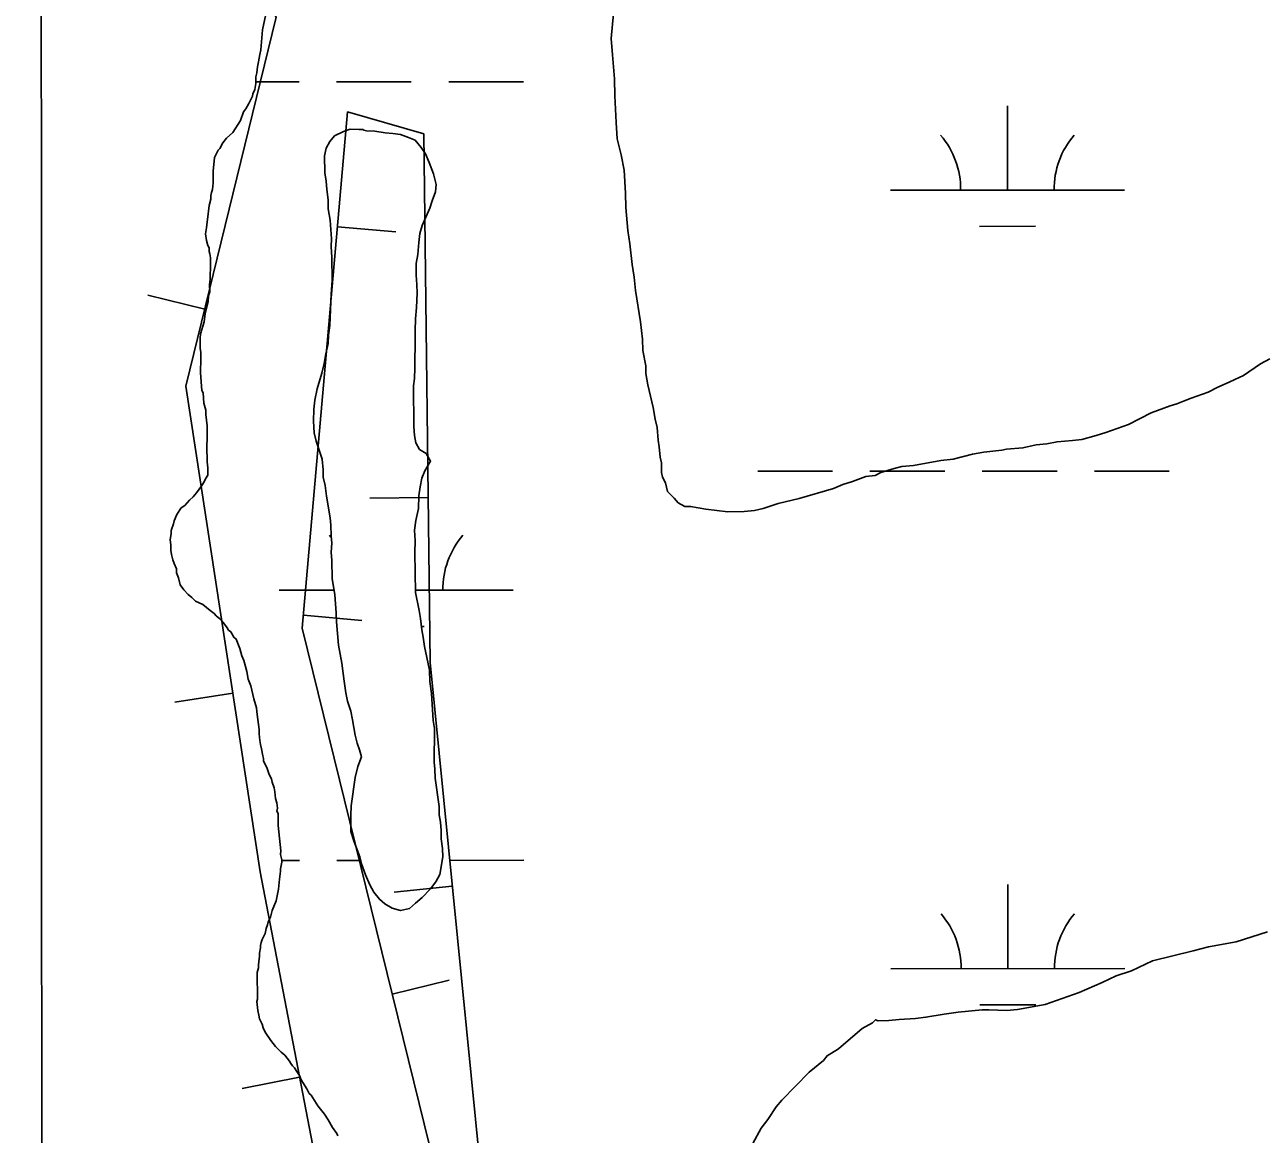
# Model space of a CAD drawing. Extents: x 3279314 to 3317160, y 734079 to 759431.
# Drawn here: x 3296564 to 3297094, y 748086 to 748560 of the extents above; entities that cross this region are included whole.
import ezdxf

# ---------------------------------------------------------------- set-up
doc = ezdxf.new("R2010")
doc.units = 0
for name, color, linetype in [('V-BORW-LINE', 7, 'Continuous'), ('V-GRID-MAJR', 7, 'Continuous'), ('V-SITE-VEGE', 7, 'Continuous'), ('V-WETL-SWMP', 7, 'Continuous')]:
    doc.layers.add(name, color=color, linetype=linetype)

msp = doc.modelspace()

# ---------------------------------------------------------------- linework, layer by layer
at = {"layer": 'V-BORW-LINE'}
for p, q in [((3296698.08, 748473.39), (3296722.98, 748471.21)), ((3296641.33, 748438.2), (3296617.05, 748444.15)), ((3296736.88, 748357.75), (3296711.88, 748357.46)), ((3296683.54, 748307.43), (3296708.44, 748305.25)), ((3296653.31, 748274.09), (3296628.6, 748270.32)), ((3296747.18, 748191.63), (3296722.3, 748189.16)), ((3296721.49, 748145.51), (3296745.77, 748151.47)), ((3296681.88, 748109.99), (3296657.34, 748105.26))]:
    msp.add_line(p, q, dxfattribs=at)
for points in [[(3296598.7, 750050.92), (3296651.61, 749925.69), (3296652.81, 749762.19), (3296645.24, 749488), (3296650.39, 749131.3), (3296658.96, 748873.52), (3296644.56, 748745.92), (3296604.44, 748735.23), (3296606.03, 748681.21), (3296671.91, 748563.01), (3296633.29, 748405.36), (3296664.96, 748197.73), (3296690.27, 748066.54), (3296690.72, 747931.25), (3296615.19, 747805.34), (3296579.92, 747680.55), (3296514.36, 747562.31)], [(3296514.36, 747562.31), (3296579.92, 747680.55), (3296615.19, 747805.34), (3296690.72, 747931.25), (3296690.27, 748066.54), (3296664.96, 748197.73), (3296633.29, 748405.36), (3296671.91, 748563.01), (3296606.03, 748681.21), (3296604.44, 748735.23), (3296644.56, 748745.92), (3296658.96, 748873.52), (3296650.39, 749131.3), (3296645.24, 749488), (3296652.81, 749762.19), (3296651.61, 749925.69), (3296598.7, 750050.92)], [(3296735.04, 748513.21), (3296737.71, 748287.25), (3296759.04, 748071.95), (3296803.7, 748076.61), (3296850.36, 748060.62), (3296801.03, 747929.97), (3296778.37, 747791.33), (3296760.37, 747661.35), (3296735.04, 747616.03), (3296678.39, 747627.36), (3296630.39, 747636.69), (3296609.06, 747666.02), (3296731.71, 747929.97), (3296751.04, 748025.29), (3296683.05, 748301.91), (3296702.38, 748522.54), (3296735.04, 748513.21)]]:
    msp.add_lwpolyline(points, dxfattribs=at)
at = {"layer": 'V-GRID-MAJR'}
msp.add_spline([(3296575.29, 739462.57), (3296572.65, 745521.02), (3296570, 751582.85), (3296567.36, 757644.71), (3296567.36, 757648.05)], degree=3, dxfattribs=at)
at = {"layer": 'V-SITE-VEGE'}
for points in [[(3296820.72, 748497.61), (3296819.42, 748504.12), (3296817.7, 748511.04), (3296817.2, 748517.97), (3296816.66, 748529.39), (3296816.56, 748536.73), (3296815.62, 748546.92), (3296815.13, 748553.85), (3296816.92, 748573.87)], [(3297096.75, 748416.98), (3297092.7, 748414.89), (3297085.42, 748409.9), (3297081.77, 748408.22), (3297079.33, 748406.97), (3297074.46, 748404.87), (3297070.41, 748402.78), (3297063.09, 748400.24), (3297059.84, 748398.97), (3297057, 748397.71), (3297054.16, 748396.86), (3297046.04, 748393.91), (3297036.3, 748388.89), (3297026.55, 748385.5), (3297022.49, 748384.23), (3297016.39, 748382.52), (3297012.31, 748382.06), (3297005.79, 748381.57), (3297001.31, 748380.7), (3296996.83, 748380.24), (3296991.13, 748378.94), (3296984.2, 748378.45), (3296982.17, 748378.02), (3296974.42, 748377.1), (3296969.54, 748376.23), (3296961.4, 748374.08), (3296956.1, 748373.61), (3296944.3, 748371.42), (3296939.41, 748370.95), (3296936.15, 748370.1), (3296930.46, 748368.39), (3296928.03, 748367.14), (3296923.95, 748366.68), (3296918.27, 748364.57), (3296914.2, 748363.3), (3296910.14, 748361.61), (3296895.5, 748357.35), (3296886.55, 748355.2), (3296880.05, 748353.08), (3296876.39, 748352.22), (3296871.91, 748351.75), (3296864.97, 748351.67), (3296855.57, 748352.78), (3296849.03, 748353.92), (3296846.58, 748353.89), (3296843.7, 748355.48), (3296842.05, 748357.5), (3296839.16, 748360.32), (3296838.29, 748363.99), (3296837.04, 748366.42), (3296836.6, 748368.45), (3296836.56, 748372.53), (3296836.12, 748374.98), (3296835.66, 748379.46), (3296835.21, 748382.31), (3296834.73, 748387.61), (3296833.88, 748391.27), (3296833, 748396.16), (3296830.84, 748405.92), (3296829.96, 748410.81), (3296829.92, 748414.07), (3296828.61, 748420.59), (3296828.55, 748425.48), (3296827.65, 748432.82), (3296825.44, 748446.25), (3296824.96, 748451.96), (3296824.08, 748457.26), (3296823.15, 748466.22), (3296822.27, 748471.92), (3296821.33, 748481.7), (3296821.25, 748487.83), (3296820.72, 748497.61)], [(3296875.67, 748081.67), (3296879.26, 748088.24), (3296882.07, 748091.95), (3296885.68, 748097.3), (3296888.09, 748100.18), (3296899.77, 748112.16), (3296905.83, 748117.13), (3296907.44, 748119.19), (3296912.3, 748122.11), (3296922.39, 748130.81), (3296926.85, 748133.31), (3296928.06, 748134.55), (3296929.29, 748134.16), (3296933.78, 748134.21), (3296938.26, 748134.67), (3296945.19, 748135.17), (3296949.67, 748135.63), (3296957.41, 748136.95), (3296963.52, 748137.84), (3296973.71, 748138.79), (3296976.56, 748138.82), (3296984.32, 748138.51), (3296988.81, 748138.97), (3297000.61, 748141.16), (3297015.24, 748146.24), (3297024.98, 748150.44), (3297031.06, 748153.37), (3297037.57, 748155.49), (3297046.49, 748159.69), (3297063.98, 748163.98), (3297070.5, 748165.7), (3297082.3, 748167.88), (3297095.71, 748172.13)]]:
    msp.add_lwpolyline(points, dxfattribs=at)
at = {"layer": 'V-WETL-SWMP'}
for p, q in [((3296663.15, 748535.33), (3296681.65, 748535.34)), ((3296697.65, 748535.35), (3296729.65, 748535.37)), ((3296745.65, 748535.37), (3296777.65, 748535.39)), ((3296984.52, 748489.07), (3296984.5, 748525.07)), ((3296934.52, 748489.04), (3297034.52, 748489.09)), ((3296972.53, 748473.63), (3296996.53, 748473.64)), ((3296877.74, 748368.94), (3296909.74, 748368.96)), ((3296925.74, 748368.96), (3296957.74, 748368.98)), ((3296973.74, 748368.99), (3297005.74, 748369.01)), ((3297021.74, 748369.01), (3297053.74, 748369.03)), ((3296673.17, 748318.09), (3296696.63, 748318.11)), ((3296731.36, 748318.12), (3296773.17, 748318.14)), ((3296733.97, 748302.69), (3296735.18, 748302.69)), ((3296674.22, 748202.66), (3296681.82, 748202.67)), ((3296697.82, 748202.67), (3296707.99, 748202.68)), ((3296745.82, 748202.7), (3296777.82, 748202.72)), ((3296984.69, 748156.39), (3296984.67, 748192.39)), ((3296934.69, 748156.37), (3297034.69, 748156.42)), ((3296972.7, 748140.95), (3296996.7, 748140.97))]:
    msp.add_line(p, q, dxfattribs=at)
for points in [[(3296667.42, 748564.25), (3296665.96, 748557.55), (3296665.29, 748549.06), (3296664.81, 748547), (3296664.33, 748543.91), (3296663.84, 748541.84), (3296663.62, 748539.27), (3296663.12, 748537.47), (3296663.16, 748534.64), (3296662.68, 748532.06), (3296661.93, 748530.25), (3296661.68, 748529.22), (3296660.18, 748526.12), (3296658.92, 748523.79), (3296657.91, 748522.49), (3296656.67, 748518.88)], [(3296667.42, 748564.25), (3296665.96, 748557.55), (3296665.29, 748549.06), (3296664.81, 748547), (3296664.33, 748543.91), (3296663.84, 748541.84), (3296663.62, 748539.27), (3296663.12, 748537.47), (3296663.16, 748534.64), (3296662.68, 748532.06), (3296661.93, 748530.25), (3296661.68, 748529.22), (3296660.18, 748526.12), (3296658.92, 748523.79), (3296657.91, 748522.49), (3296656.67, 748518.88)], [(3296656.67, 748518.88), (3296653.39, 748513.7), (3296650.6, 748511.35), (3296649.08, 748509.27), (3296647.82, 748506.95), (3296647.06, 748506.16), (3296645.56, 748503.06), (3296644.86, 748497.14), (3296644.92, 748492.26), (3296644.7, 748489.43), (3296644.2, 748488.14), (3296643.96, 748486.85), (3296643.98, 748485.31), (3296643.24, 748482.47), (3296642.55, 748476.55), (3296642.3, 748475.52), (3296642.08, 748472.94), (3296641.59, 748470.37), (3296642.14, 748467.55), (3296642.68, 748465.5), (3296643.21, 748464.47), (3296643.23, 748462.93), (3296643.5, 748461.91), (3296643.78, 748460.11), (3296643.83, 748455.74), (3296643.61, 748452.91), (3296643.63, 748451.11), (3296643.4, 748448.8), (3296643.44, 748445.71), (3296642.95, 748443.91), (3296642.73, 748441.33), (3296641.5, 748436.44), (3296641.03, 748432.83), (3296639.55, 748427.67), (3296639.32, 748425.87), (3296639.37, 748421.5), (3296639.65, 748419.7), (3296639.7, 748415.59), (3296639.48, 748412.76), (3296639.5, 748410.96), (3296640.11, 748403.52), (3296640.64, 748402.49), (3296640.95, 748398.13), (3296641.76, 748395.05), (3296641.78, 748393.25), (3296642.35, 748388.38), (3296642.42, 748382.98), (3296642.21, 748379.64), (3296642.29, 748372.95), (3296642.58, 748370.39), (3296642.62, 748367.3), (3296641.61, 748365.75), (3296641.11, 748364.46), (3296640.1, 748362.9), (3296637.83, 748359.79), (3296636.31, 748357.97), (3296634.78, 748356.67), (3296632.75, 748354.33), (3296631.22, 748353.28), (3296629.46, 748350.43), (3296628.21, 748347.84), (3296627.96, 748346.56), (3296626.97, 748343.72), (3296626.99, 748342.43), (3296626.51, 748339.6), (3296626.79, 748337.55), (3296626.82, 748335.23), (3296627.1, 748333.44), (3296627.64, 748331.13), (3296628.18, 748329.59), (3296629.23, 748327.29), (3296629.25, 748325.49), (3296630.05, 748323.45), (3296630.86, 748320.37), (3296632.43, 748318.34), (3296634.25, 748316.3), (3296635.81, 748315.04), (3296637.37, 748313.52), (3296640.48, 748312.01), (3296643.59, 748309.48), (3296645.41, 748308.22), (3296646.19, 748307.2), (3296647.75, 748305.93), (3296648.53, 748305.17), (3296649.83, 748303.65), (3296650.88, 748302.11), (3296651.41, 748301.09), (3296652.45, 748300.33), (3296653.76, 748298.04), (3296654.8, 748297.28), (3296656.39, 748293.19), (3296657.2, 748290.11), (3296658, 748288.07), (3296658.8, 748285.51), (3296659.34, 748283.46), (3296659.89, 748280.12), (3296660.96, 748277.31), (3296662.31, 748271.67), (3296663.39, 748267.83), (3296663.66, 748266.29), (3296663.68, 748265)], [(3296656.67, 748518.88), (3296653.39, 748513.7), (3296650.6, 748511.35), (3296649.08, 748509.27), (3296647.82, 748506.95), (3296647.06, 748506.16), (3296645.56, 748503.06), (3296644.86, 748497.14), (3296644.92, 748492.26), (3296644.7, 748489.43), (3296644.2, 748488.14), (3296643.96, 748486.85), (3296643.98, 748485.31), (3296643.24, 748482.47), (3296642.55, 748476.55), (3296642.3, 748475.52), (3296642.08, 748472.94), (3296641.59, 748470.37), (3296642.14, 748467.55), (3296642.68, 748465.5), (3296643.21, 748464.47), (3296643.23, 748462.93), (3296643.5, 748461.91), (3296643.78, 748460.11), (3296643.83, 748455.74), (3296643.61, 748452.91), (3296643.63, 748451.11), (3296643.4, 748448.8), (3296643.44, 748445.71), (3296642.95, 748443.91), (3296642.73, 748441.33), (3296641.5, 748436.44), (3296641.03, 748432.83), (3296639.55, 748427.67), (3296639.32, 748425.87), (3296639.37, 748421.5), (3296639.65, 748419.7), (3296639.7, 748415.59), (3296639.48, 748412.76), (3296639.5, 748410.96), (3296640.11, 748403.52), (3296640.64, 748402.49), (3296640.95, 748398.13), (3296641.76, 748395.05), (3296641.78, 748393.25), (3296642.35, 748388.38), (3296642.42, 748382.98), (3296642.21, 748379.64), (3296642.29, 748372.95), (3296642.58, 748370.39), (3296642.62, 748367.3), (3296641.61, 748365.75), (3296641.11, 748364.46), (3296640.1, 748362.9), (3296637.83, 748359.79), (3296636.31, 748357.97), (3296634.78, 748356.67), (3296632.75, 748354.33), (3296631.22, 748353.28), (3296629.46, 748350.43), (3296628.21, 748347.84), (3296627.96, 748346.56), (3296626.97, 748343.72), (3296626.99, 748342.43), (3296626.51, 748339.6), (3296626.79, 748337.55), (3296626.82, 748335.23), (3296627.1, 748333.44), (3296627.64, 748331.13), (3296628.18, 748329.59), (3296629.23, 748327.29), (3296629.25, 748325.49), (3296630.05, 748323.45), (3296630.86, 748320.37), (3296632.43, 748318.34), (3296634.25, 748316.3), (3296635.81, 748315.04), (3296637.37, 748313.52), (3296640.48, 748312.01), (3296643.59, 748309.48), (3296645.41, 748308.22), (3296646.19, 748307.2), (3296647.75, 748305.93), (3296648.53, 748305.17), (3296649.83, 748303.65), (3296650.88, 748302.11), (3296651.41, 748301.09), (3296652.45, 748300.33), (3296653.76, 748298.04), (3296654.8, 748297.28), (3296656.39, 748293.19), (3296657.2, 748290.11), (3296658, 748288.07), (3296658.8, 748285.51), (3296659.34, 748283.46), (3296659.89, 748280.12), (3296660.96, 748277.31), (3296662.31, 748271.67), (3296663.39, 748267.83), (3296663.66, 748266.29), (3296663.68, 748265)], [(3296731.01, 748408.61), (3296731.21, 748412.98), (3296731.18, 748416.06), (3296731.34, 748423.26), (3296731.27, 748429.17), (3296731.47, 748434.06), (3296731.92, 748438.95), (3296732.1, 748445.12), (3296732.06, 748448.72), (3296731.75, 748452.83), (3296731.69, 748457.71), (3296732.41, 748461.58), (3296732.86, 748466.72), (3296733.33, 748470.58), (3296734.31, 748473.94), (3296735.81, 748477.56), (3296737.56, 748481.43), (3296738.55, 748484.53), (3296740.05, 748488.4), (3296740.26, 748491.49), (3296739.18, 748496.1), (3296737.32, 748500.97), (3296735.73, 748504.55), (3296733.9, 748507.35), (3296731.29, 748510.4), (3296728.45, 748511.65), (3296725.09, 748512.9), (3296721.74, 748513.37), (3296718.4, 748513.58), (3296714.02, 748514.3), (3296710.42, 748514.51), (3296709.39, 748514.76), (3296708.87, 748515.01), (3296707.33, 748514.99), (3296703.47, 748515.2), (3296700.66, 748514.13), (3296696.82, 748512.29), (3296694.79, 748509.95), (3296693.29, 748507.1), (3296692.56, 748503.75), (3296692.65, 748496.56), (3296693.21, 748492.96), (3296693.51, 748489.37), (3296694.08, 748485.01), (3296694.12, 748481.15), (3296694.96, 748476.28), (3296695.57, 748468.32), (3296695.35, 748464.97), (3296695.67, 748460.35), (3296695.79, 748450.58), (3296695.35, 748444.67), (3296694.96, 748434.64), (3296694.74, 748431.29)], [(3296731.01, 748408.61), (3296731.21, 748412.98), (3296731.18, 748416.06), (3296731.34, 748423.26), (3296731.27, 748429.17), (3296731.47, 748434.06), (3296731.92, 748438.95), (3296732.1, 748445.12), (3296732.06, 748448.72), (3296731.75, 748452.83), (3296731.69, 748457.71), (3296732.41, 748461.58), (3296732.86, 748466.72), (3296733.33, 748470.58), (3296734.31, 748473.94), (3296735.81, 748477.56), (3296737.56, 748481.43), (3296738.55, 748484.53), (3296740.05, 748488.4), (3296740.26, 748491.49), (3296739.18, 748496.1), (3296737.32, 748500.97), (3296735.73, 748504.55), (3296733.9, 748507.35), (3296731.29, 748510.4), (3296728.45, 748511.65), (3296725.09, 748512.9), (3296721.74, 748513.37), (3296718.4, 748513.58), (3296714.02, 748514.3), (3296710.42, 748514.51), (3296709.39, 748514.76), (3296708.87, 748515.01), (3296707.33, 748514.99), (3296703.47, 748515.2), (3296700.66, 748514.13), (3296696.82, 748512.29), (3296694.79, 748509.95), (3296693.29, 748507.1), (3296692.56, 748503.75), (3296692.65, 748496.56), (3296693.21, 748492.96), (3296693.51, 748489.37), (3296694.08, 748485.01), (3296694.12, 748481.15), (3296694.96, 748476.28), (3296695.57, 748468.32), (3296695.35, 748464.97), (3296695.67, 748460.35), (3296695.79, 748450.58), (3296695.35, 748444.67), (3296694.96, 748434.64), (3296694.74, 748431.29)], [(3296694.74, 748431.29), (3296694.28, 748427.17), (3296694.07, 748423.57), (3296693.09, 748419.19), (3296692.37, 748415.07), (3296691.4, 748410.94), (3296689.42, 748404.23), (3296688.46, 748399.34), (3296687.99, 748395.48), (3296687.8, 748390.33), (3296688.12, 748385.45), (3296688.93, 748381.87), (3296691.6, 748374.19), (3296691.91, 748369.56), (3296691.95, 748366.48), (3296692.77, 748362.89), (3296693.34, 748358.27), (3296694.99, 748349.04), (3296695.29, 748345.96), (3296695.35, 748341.33), (3296695.64, 748338.25), (3296695.43, 748334.39), (3296695.73, 748330.8), (3296695.83, 748323.09), (3296696.94, 748316.16), (3296697.55, 748308.46), (3296697.6, 748304.6), (3296698.5, 748294.59), (3296699.88, 748286.89), (3296700.45, 748282.53), (3296701, 748279.2), (3296701.58, 748274.32), (3296702.39, 748270.73), (3296703.73, 748266.38), (3296704.55, 748262.79), (3296705.66, 748256.12), (3296706.47, 748252.79), (3296707.53, 748249.97), (3296708.34, 748246.9), (3296706.85, 748242.77), (3296705.62, 748238.13), (3296703.98, 748226.02), (3296703.77, 748221.91), (3296703.85, 748214.97), (3296705.2, 748210.62), (3296707.59, 748204.22), (3296708.4, 748201.15), (3296710, 748196.54), (3296711.85, 748192.19), (3296713.69, 748189.13), (3296716.04, 748186.08), (3296718.38, 748184.05), (3296721.48, 748182.29), (3296725.09, 748181.3), (3296728.94, 748182.12), (3296731.48, 748184.47), (3296734.28, 748186.82), (3296737.83, 748190.46), (3296740.11, 748193.57), (3296741.87, 748196.68), (3296743.06, 748204.15), (3296743.02, 748207.74), (3296742.45, 748211.85), (3296742.41, 748215.45), (3296742.1, 748219.04), (3296741.55, 748222.12), (3296741.51, 748225.72), (3296739.82, 748237.78), (3296739.77, 748241.64), (3296739.47, 748244.71), (3296739.43, 748248.31), (3296739.6, 748254.74), (3296739.55, 748259.11), (3296739, 748262.45), (3296738.34, 748274.01), (3296737.5, 748279.14), (3296737.44, 748284.02), (3296736.35, 748289.4), (3296735.26, 748294.02), (3296734.7, 748298.12), (3296734.14, 748301.2), (3296733.57, 748306.08), (3296733.01, 748309.41), (3296731.38, 748317.1), (3296731.16, 748334.32), (3296731.36, 748339.21), (3296731.04, 748343.83), (3296731.51, 748347.95), (3296732.73, 748353.11), (3296732.92, 748358.51), (3296733.39, 748362.37), (3296734.11, 748365.98), (3296735.36, 748369.08), (3296737.88, 748373.22), (3296736.04, 748376.54), (3296733.19, 748378.3), (3296731.61, 748381.11), (3296731.06, 748384.19), (3296730.75, 748388.04), (3296730.54, 748405.52), (3296731.01, 748408.61)], [(3296694.74, 748431.29), (3296694.28, 748427.17), (3296694.07, 748423.57), (3296693.09, 748419.19), (3296692.37, 748415.07), (3296691.4, 748410.94), (3296689.42, 748404.23), (3296688.46, 748399.34), (3296687.99, 748395.48), (3296687.8, 748390.33), (3296688.12, 748385.45), (3296688.93, 748381.87), (3296691.6, 748374.19), (3296691.91, 748369.56), (3296691.95, 748366.48), (3296692.77, 748362.89), (3296693.34, 748358.27), (3296694.99, 748349.04), (3296695.29, 748345.96), (3296695.35, 748341.33), (3296695.64, 748338.25), (3296695.43, 748334.39), (3296695.73, 748330.8), (3296695.83, 748323.09), (3296696.94, 748316.16), (3296697.55, 748308.46), (3296697.6, 748304.6), (3296698.5, 748294.59), (3296699.88, 748286.89), (3296700.45, 748282.53), (3296701, 748279.2), (3296701.58, 748274.32), (3296702.39, 748270.73), (3296703.73, 748266.38), (3296704.55, 748262.79), (3296705.66, 748256.12), (3296706.47, 748252.79), (3296707.53, 748249.97), (3296708.34, 748246.9), (3296706.85, 748242.77), (3296705.62, 748238.13), (3296703.98, 748226.02), (3296703.77, 748221.91), (3296703.85, 748214.97), (3296705.2, 748210.62), (3296707.59, 748204.22), (3296708.4, 748201.15), (3296710, 748196.54), (3296711.85, 748192.19), (3296713.69, 748189.13), (3296716.04, 748186.08), (3296718.38, 748184.05), (3296721.48, 748182.29), (3296725.09, 748181.3), (3296728.94, 748182.12), (3296731.48, 748184.47), (3296734.28, 748186.82), (3296737.83, 748190.46), (3296740.11, 748193.57), (3296741.87, 748196.68), (3296743.06, 748204.15), (3296743.02, 748207.74), (3296742.45, 748211.85), (3296742.41, 748215.45), (3296742.1, 748219.04), (3296741.55, 748222.12), (3296741.51, 748225.72), (3296739.82, 748237.78), (3296739.77, 748241.64), (3296739.47, 748244.71), (3296739.43, 748248.31), (3296739.6, 748254.74), (3296739.55, 748259.11), (3296739, 748262.45), (3296738.34, 748274.01), (3296737.5, 748279.14), (3296737.44, 748284.02), (3296736.35, 748289.4), (3296735.26, 748294.02), (3296734.7, 748298.12), (3296734.14, 748301.2), (3296733.57, 748306.08), (3296733.01, 748309.41), (3296731.38, 748317.1), (3296731.16, 748334.32), (3296731.36, 748339.21), (3296731.04, 748343.83), (3296731.51, 748347.95), (3296732.73, 748353.11), (3296732.92, 748358.51), (3296733.39, 748362.37), (3296734.11, 748365.98), (3296735.36, 748369.08), (3296737.88, 748373.22), (3296736.04, 748376.54), (3296733.19, 748378.3), (3296731.61, 748381.11), (3296731.06, 748384.19), (3296730.75, 748388.04), (3296730.54, 748405.52), (3296731.01, 748408.61)], [(3296663.68, 748265), (3296664.53, 748258.59), (3296664.55, 748256.79), (3296664.85, 748253.96), (3296665.12, 748252.17), (3296665.66, 748250.38), (3296666.21, 748247.3), (3296666.48, 748246.27), (3296666.5, 748245.24), (3296668.08, 748241.92), (3296668.88, 748239.36), (3296669.93, 748237.58), (3296670.21, 748236.04), (3296671.01, 748233.73), (3296671.29, 748231.94), (3296671.58, 748229.11), (3296672.12, 748227.32), (3296672.4, 748225.01), (3296672.16, 748223.72), (3296672.69, 748222.7), (3296672.75, 748217.56), (3296673.91, 748206.78), (3296673.68, 748205.23), (3296674.22, 748202.93), (3296674.23, 748201.9), (3296673.75, 748199.07), (3296673.77, 748198.04), (3296673.29, 748194.69), (3296672.83, 748190.32), (3296672.35, 748187.48), (3296671.87, 748185.42), (3296670.12, 748181.29), (3296669.38, 748178.45), (3296668.38, 748176.38), (3296668.14, 748175.09), (3296667.64, 748173.54), (3296667.15, 748171.48), (3296665.9, 748168.89), (3296665.4, 748167.6), (3296665.16, 748166.31), (3296665.18, 748165.29), (3296664.69, 748162.97), (3296664.71, 748161.68), (3296664.48, 748159.36), (3296664.24, 748158.08), (3296664.25, 748156.79), (3296663.76, 748154.73), (3296663.9, 748143.42), (3296663.66, 748142.39), (3296663.95, 748139.82), (3296663.96, 748138.54), (3296664.5, 748136.49), (3296664.78, 748134.95), (3296665.84, 748132.65), (3296666.37, 748131.11), (3296667.16, 748129.32), (3296669.52, 748125.76), (3296671.61, 748123.21), (3296672.65, 748121.94), (3296673.95, 748120.67), (3296675.51, 748119.4), (3296677.6, 748116.86), (3296678.13, 748115.84), (3296678.91, 748114.82), (3296679.69, 748114.06), (3296680.74, 748112.53), (3296681.79, 748110.74), (3296682.58, 748108.95), (3296684.94, 748105.12), (3296686, 748103.08), (3296686.78, 748102.32), (3296689.66, 748097.73), (3296692.53, 748094.17), (3296694.1, 748091.87), (3296695.95, 748088.55), (3296697.78, 748086.01), (3296698.3, 748084.98)], [(3296663.68, 748265), (3296664.53, 748258.59), (3296664.55, 748256.79), (3296664.85, 748253.96), (3296665.12, 748252.17), (3296665.66, 748250.38), (3296666.21, 748247.3), (3296666.48, 748246.27), (3296666.5, 748245.24), (3296668.08, 748241.92), (3296668.88, 748239.36), (3296669.93, 748237.58), (3296670.21, 748236.04), (3296671.01, 748233.73), (3296671.29, 748231.94), (3296671.58, 748229.11), (3296672.12, 748227.32), (3296672.4, 748225.01), (3296672.16, 748223.72), (3296672.69, 748222.7), (3296672.75, 748217.56), (3296673.91, 748206.78), (3296673.68, 748205.23), (3296674.22, 748202.93), (3296674.23, 748201.9), (3296673.75, 748199.07), (3296673.77, 748198.04), (3296673.29, 748194.69), (3296672.83, 748190.32), (3296672.35, 748187.48), (3296671.87, 748185.42), (3296670.12, 748181.29), (3296669.38, 748178.45), (3296668.38, 748176.38), (3296668.14, 748175.09), (3296667.64, 748173.54), (3296667.15, 748171.48), (3296665.9, 748168.89), (3296665.4, 748167.6), (3296665.16, 748166.31), (3296665.18, 748165.29), (3296664.69, 748162.97), (3296664.71, 748161.68), (3296664.48, 748159.36), (3296664.24, 748158.08), (3296664.25, 748156.79), (3296663.76, 748154.73), (3296663.9, 748143.42), (3296663.66, 748142.39), (3296663.95, 748139.82), (3296663.96, 748138.54), (3296664.5, 748136.49), (3296664.78, 748134.95), (3296665.84, 748132.65), (3296666.37, 748131.11), (3296667.16, 748129.32), (3296669.52, 748125.76), (3296671.61, 748123.21), (3296672.65, 748121.94), (3296673.95, 748120.67), (3296675.51, 748119.4), (3296677.6, 748116.86), (3296678.13, 748115.84), (3296678.91, 748114.82), (3296679.69, 748114.06), (3296680.74, 748112.53), (3296681.79, 748110.74), (3296682.58, 748108.95), (3296684.94, 748105.12), (3296686, 748103.08), (3296686.78, 748102.32), (3296689.66, 748097.73), (3296692.53, 748094.17), (3296694.1, 748091.87), (3296695.95, 748088.55), (3296697.78, 748086.01), (3296698.3, 748084.98)]]:
    msp.add_lwpolyline(points, dxfattribs=at)
for centre, start, end in [((3296929.28, 748489.51), 359.2573, 40.801), ((3297039.76, 748489.57), 139.2573, 180.801), ((3296667.93, 748318.57), 38.7583, 40.801), ((3296778.41, 748318.62), 139.2573, 180.801), ((3296929.45, 748156.84), 359.2573, 40.801), ((3297039.93, 748156.89), 139.2573, 180.801)]:
    msp.add_arc(centre, 35.25, start, end, dxfattribs=at)

doc.saveas('drawing.dxf')
